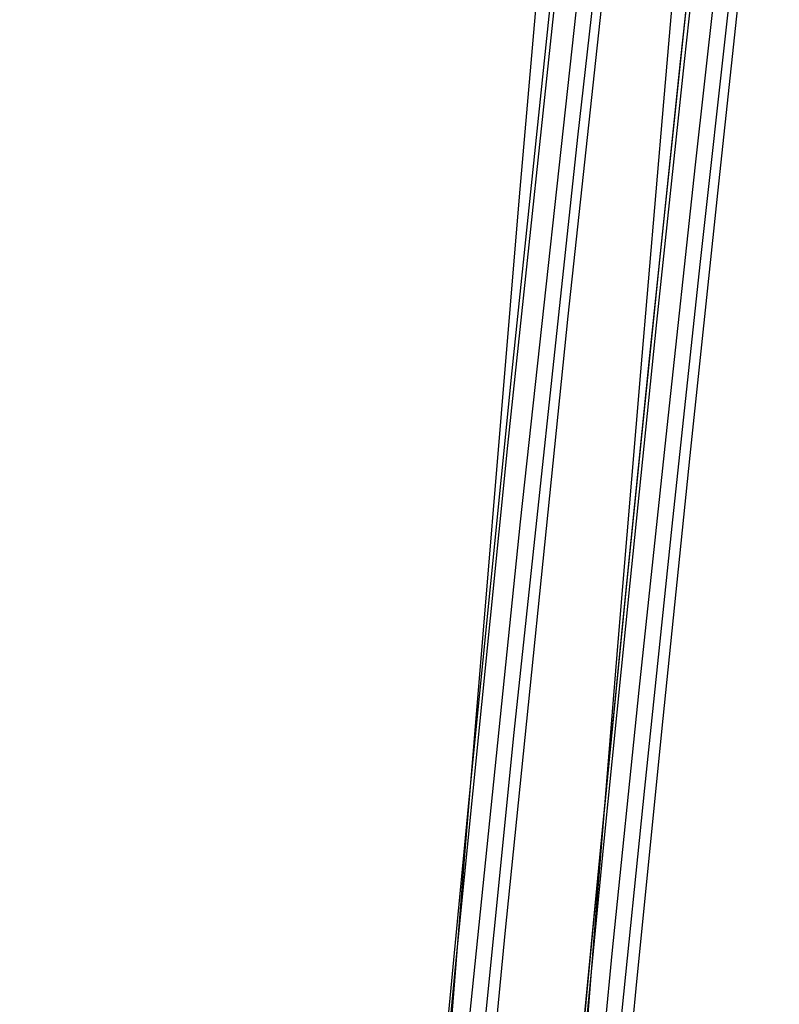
# Model space of a CAD drawing. Header units: metres. Extents: x 209747 to 209830, y 1182430 to 1182564.
# Tile 806 of 1056: x 209752.495 to 209752.775, y 1182488.981 to 1182489.344. Entities that reach past the tile are written whole.
import ezdxf

# ---------------------------------------------------------------- set-up
doc = ezdxf.new("R2010")
doc.units = ezdxf.units.M
doc.header["$MEASUREMENT"] = 0
doc.linetypes.add('DGN Style 2', pattern=[15.036391, 9.021834, -6.014556])
doc.layers.get('0').update_dxf_attribs({"color": 254})

# ---------------------------------------------------------------- blocks, each defined once
blk = doc.blocks.new('*U2')
at = {"color": 40, "linetype": 'Continuous'}
for p, q in [((1.85181, -9.63428), (1.84131, -9.73222)), ((1.84131, -9.73222), (1.83109, -9.83039)), ((1.83109, -9.83039), (1.82113, -9.92874)), ((1.82113, -9.92874), (1.81143, -10.0273)), ((1.81143, -10.0273), (1.80198, -10.12603))]:
    blk.add_line(p, q, dxfattribs=at)
blk = doc.blocks.new('*U3')
at = {"color": 40, "linetype": 'Continuous'}
for p, q in [((1.85029, -9.64813), (1.84002, -9.74434)), ((1.84002, -9.74434), (1.83002, -9.84069)), ((1.83002, -9.84069), (1.82028, -9.93706)), ((1.82028, -9.93706), (1.81079, -10.03356)), ((1.81079, -10.03356), (1.80156, -10.13008))]:
    blk.add_line(p, q, dxfattribs=at)
blk = doc.blocks.new('*U4')
at = {"color": 40, "linetype": 'Continuous'}
for p, q in [((1.84371, -9.70942), (1.83362, -9.80553)), ((1.83362, -9.80553), (1.8238, -9.90169)), ((1.8238, -9.90169), (1.81424, -9.99795)), ((1.81424, -9.99795), (1.80493, -10.09427))]:
    blk.add_line(p, q, dxfattribs=at)
blk = doc.blocks.new('*U5')
at = {"color": 40, "linetype": 'Continuous'}
for p, q in [((1.85328, -9.63615), (1.84281, -9.73222)), ((1.84281, -9.73222), (1.83261, -9.82844)), ((1.83261, -9.82844), (1.82268, -9.9247)), ((1.82268, -9.9247), (1.81303, -10.02111)), ((1.81303, -10.02111), (1.80364, -10.11757))]:
    blk.add_line(p, q, dxfattribs=at)
blk = doc.blocks.new('*U6')
at = {"color": 40, "linetype": 'Continuous'}
for p, q in [((1.85759, -9.67353), (1.84681, -9.77034)), ((1.84681, -9.77034), (1.83631, -9.86727)), ((1.83631, -9.86727), (1.82609, -9.96426)), ((1.82609, -9.96426), (1.81615, -10.06134)), ((1.81615, -10.06134), (1.80648, -10.15848))]:
    blk.add_line(p, q, dxfattribs=at)
blk = doc.blocks.new('*U7')
at = {"color": 40, "linetype": 'Continuous'}
for p, q in [((1.8592, -9.71076), (1.84858, -9.80721)), ((1.84858, -9.80721), (1.83822, -9.90373)), ((1.83822, -9.90373), (1.82813, -10.00035)), ((1.82813, -10.00035), (1.81829, -10.09704))]:
    blk.add_line(p, q, dxfattribs=at)
blk = doc.blocks.new('*U8')
at = {"color": 40, "linetype": 'Continuous'}
for p, q in [((1.86544, -9.68393), (1.85502, -9.78079)), ((1.85502, -9.78079), (1.84485, -9.87766)), ((1.84485, -9.87766), (1.8349, -9.97466)), ((1.8349, -9.97466), (1.82519, -10.07167)), ((1.82519, -10.07167), (1.81571, -10.1688))]:
    blk.add_line(p, q, dxfattribs=at)
blk = doc.blocks.new('*U9')
at = {"color": 40, "linetype": 'Continuous'}
for p, q in [((1.84377, -9.64744), (1.83513, -9.7471)), ((1.83513, -9.7471), (1.82667, -9.84676)), ((1.82667, -9.84676), (1.81836, -9.94649)), ((1.81836, -9.94649), (1.81023, -10.04623)), ((1.81023, -10.04623), (1.80225, -10.14603))]:
    blk.add_line(p, q, dxfattribs=at)
blk = doc.blocks.new('ATTEMP')
at = {"color": 5, "linetype": 'Continuous', "flags": 128}
for points in [[(-8.868, -12.44279), (-8.85683, -12.2003), (-8.84487, -11.95793), (-8.8321, -11.71569), (-8.81848, -11.47357), (-8.80401, -11.23157), (-8.78865, -10.98969), (-8.77239, -10.74795), (-8.75521, -10.50633), (-8.7371, -10.26483), (-8.71803, -10.02347), (-8.69798, -9.78223), (-8.67695, -9.54111), (-8.65491, -9.30013)], [(-8.8703, -12.34029), (-8.85839, -12.111), (-8.84551, -11.88182), (-8.83163, -11.65277), (-8.8167, -11.42386), (-8.80069, -11.1951), (-8.78357, -10.96651), (-8.76529, -10.73809), (-8.74583, -10.50984), (-8.72513, -10.28179), (-8.70318, -10.05392), (-8.67995, -9.82627), (-8.65538, -9.59882), (-8.62947, -9.37158), (-8.60217, -9.14457)], [(-8.87806, -12.40565), (-8.86712, -12.18461), (-8.85526, -11.96361), (-8.84243, -11.74268), (-8.82859, -11.52184), (-8.8137, -11.3011), (-8.79771, -11.08048), (-8.78059, -10.86), (-8.76228, -10.63967), (-8.74275, -10.41951), (-8.72196, -10.19953), (-8.69986, -9.97976), (-8.67642, -9.76019), (-8.65161, -9.54084), (-8.62537, -9.32173)], [(-8.88222, -12.43912), (-8.87224, -12.22769), (-8.86142, -12.01617), (-8.84973, -11.80458), (-8.83711, -11.59297), (-8.82352, -11.38136), (-8.80892, -11.16977), (-8.79327, -10.95823), (-8.77651, -10.74677), (-8.75861, -10.53541), (-8.73951, -10.32417), (-8.71918, -10.11307), (-8.69756, -9.90214), (-8.67462, -9.69139), (-8.65031, -9.48086), (-8.62459, -9.27055)], [(-8.87885, -12.34051), (-8.86997, -12.15316), (-8.86045, -11.9652), (-8.85023, -11.7767), (-8.83929, -11.58772), (-8.82759, -11.39832), (-8.8151, -11.20856), (-8.80178, -11.01848), (-8.7876, -10.82813), (-8.7725, -10.63756), (-8.75646, -10.44682), (-8.73944, -10.25595), (-8.72138, -10.06498), (-8.70226, -9.87397), (-8.68202, -9.68294), (-8.66063, -9.49194), (-8.63803, -9.30099)], [(-8.87977, -12.36056), (-8.87146, -12.18351), (-8.86268, -12.00781), (-8.85341, -11.83345), (-8.84363, -11.66045), (-8.83335, -11.48879), (-8.82254, -11.31847), (-8.81121, -11.14951), (-8.79934, -10.98189), (-8.78693, -10.81562), (-8.77397, -10.6507), (-8.76045, -10.48713), (-8.74637, -10.32491), (-8.73172, -10.16404), (-8.71649, -10.00452), (-8.70069, -9.84635), (-8.6843, -9.68954), (-8.66732, -9.53407), (-8.6497, -9.37959), (-8.63125, -9.22456)], [(-8.87977, -12.36056), (-8.87146, -12.18351), (-8.86268, -12.00781), (-8.85341, -11.83345), (-8.84363, -11.66045), (-8.83335, -11.48879), (-8.82254, -11.31847), (-8.81121, -11.14951), (-8.79934, -10.98189), (-8.78693, -10.81562), (-8.77397, -10.6507), (-8.76045, -10.48713), (-8.74637, -10.32491), (-8.73172, -10.16404), (-8.71649, -10.00452), (-8.70069, -9.84635), (-8.6843, -9.68954), (-8.66732, -9.53407), (-8.64974, -9.37996), (-8.63157, -9.2272)], [(-8.87977, -12.36056), (-8.87146, -12.18351), (-8.86268, -12.00781), (-8.85341, -11.83345), (-8.84363, -11.66045), (-8.83335, -11.48879), (-8.82254, -11.31847), (-8.81121, -11.14951), (-8.79934, -10.98189), (-8.78693, -10.81562), (-8.77397, -10.6507), (-8.76045, -10.48713), (-8.74637, -10.32491), (-8.73172, -10.16404), (-8.71649, -10.00452), (-8.70069, -9.84635), (-8.6843, -9.68954), (-8.66732, -9.53407), (-8.64974, -9.37996), (-8.63157, -9.2272)]]:
    blk.add_lwpolyline(points, dxfattribs=at)
at = {"color": 3, "linetype": 'Continuous'}
for name in ['*U9', '*U8', '*U7', '*U6', '*U3', '*U4', '*U5', '*U2']:
    blk.add_blockref(name, (-10.48, 0), dxfattribs=at)

msp = doc.modelspace()

# ---------------------------------------------------------------- block references
at = {"color": 1, "linetype": 'DGN Style 2'}
msp.add_blockref('ATTEMP', (209761.37756, 1182499.06107), dxfattribs=at)

doc.saveas('drawing.dxf')
